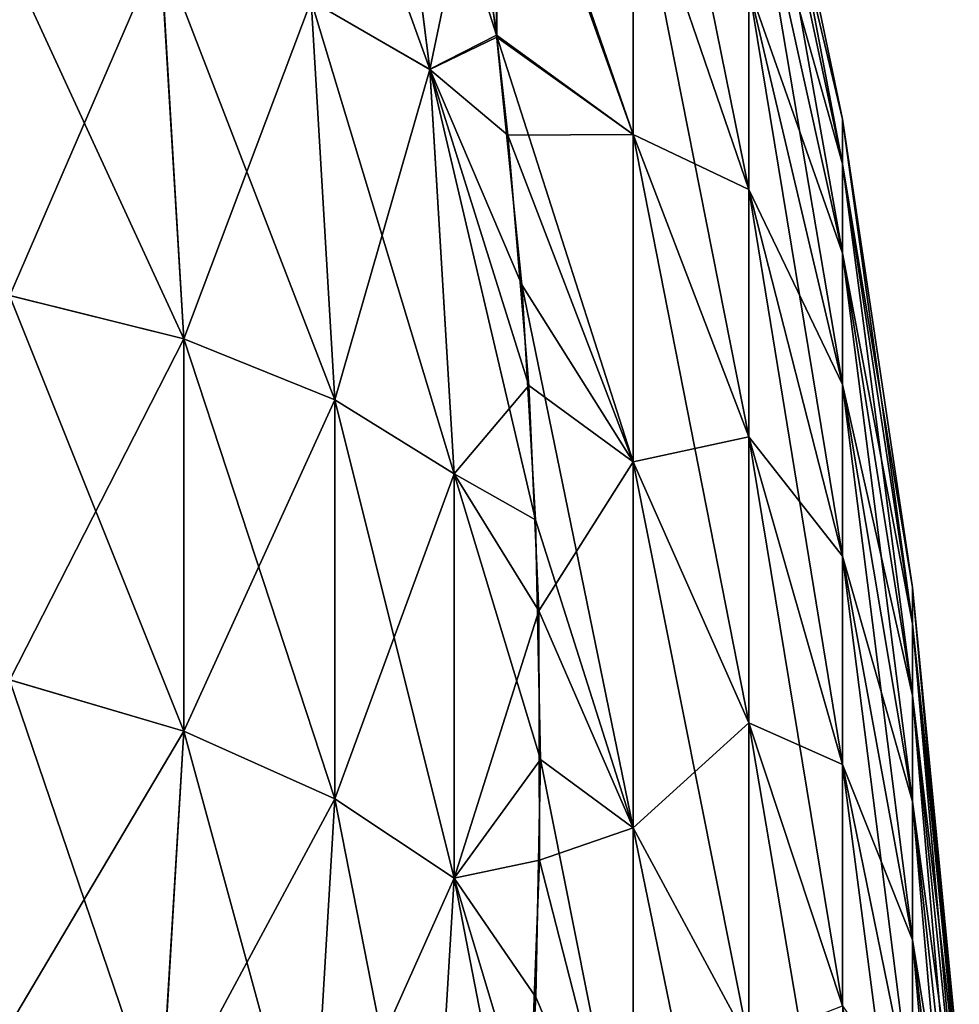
# Model space of a CAD drawing. Header units: millimetres. Extents: x -168 to 168, y -6 to 84.
# Tile 283 of 292: x 166.983 to 167.96, y 63.089 to 64.113. Entities that reach past the tile are written whole.
import ezdxf

# ---------------------------------------------------------------- set-up
doc = ezdxf.new("R2010")
doc.units = ezdxf.units.MM
doc.header["$LTSCALE"] = 65.185185
for name, color, linetype in [('300', 7, 'CONTINUOUS'), ('301', 7, 'CONTINUOUS'), ('311', 7, 'CONTINUOUS'), ('325', 7, 'CONTINUOUS'), ('334', 7, 'CONTINUOUS'), ('335', 7, 'CONTINUOUS'), ('345', 7, 'CONTINUOUS'), ('359', 7, 'CONTINUOUS')]:
    doc.layers.add(name, color=color, linetype=linetype)

msp = doc.modelspace()

# ---------------------------------------------------------------- linework, layer by layer
at = {"layer": '300', "linetype": 'CONTINUOUS'}
for points in [[(167.6208, 64.2875, -39.4676), (167.6208, 64.5294, -39.0697), (167.7408, 63.9363, -39.2197), (167.6208, 64.2875, -39.4676)], [(167.6208, 64.5294, -39.0697), (167.7408, 64.1477, -38.872), (167.7408, 63.9363, -39.2197), (167.6208, 64.5294, -39.0697)], [(167.8383, 64.0097, -37.3283), (167.8383, 64.0097, -37.6717), (167.7408, 64.4751, -37.2965), (167.8383, 64.0097, -37.3283)], [(167.7408, 64.4197, -36.8933), (167.8383, 64.0097, -37.3283), (167.7408, 64.4751, -37.2965), (167.7408, 64.4197, -36.8933)], [(167.8383, 64.0097, -37.6717), (167.8383, 63.963, -38.0118), (167.7408, 64.4751, -37.7035), (167.8383, 64.0097, -37.6717)], [(167.7408, 64.4751, -37.2965), (167.8383, 64.0097, -37.6717), (167.7408, 64.4751, -37.7035), (167.7408, 64.4751, -37.2965)], [(167.7408, 64.4751, -37.7035), (167.8383, 63.963, -38.0118), (167.7408, 64.4197, -38.1067), (167.7408, 64.4751, -37.7035)], [(167.7408, 64.4197, -38.1067), (167.8383, 63.8704, -38.3424), (167.7408, 64.3099, -38.4986), (167.7408, 64.4197, -38.1067)], [(167.8383, 63.963, -36.9882), (167.8383, 64.0097, -37.3283), (167.7408, 64.4197, -36.8933), (167.8383, 63.963, -36.9882)], [(167.7408, 64.3099, -36.5014), (167.8383, 63.963, -36.9882), (167.7408, 64.4197, -36.8933), (167.7408, 64.3099, -36.5014)], [(167.8383, 63.963, -38.0118), (167.8383, 63.8704, -38.3424), (167.7408, 64.4197, -38.1067), (167.8383, 63.963, -38.0118)], [(167.479, 64.0948, -34.7217), (167.4785, 64.4056, -35.0466), (167.4539, 64.2753, -34.816), (167.479, 64.0948, -34.7217)], [(167.4785, 64.4056, -35.0466), (167.479, 64.0948, -34.7217), (167.6208, 63.9936, -35.1712), (167.4785, 64.4056, -35.0466)], [(167.6208, 64.2875, -35.5324), (167.4785, 64.4056, -35.0466), (167.6208, 63.9936, -35.1712), (167.6208, 64.2875, -35.5324)], [(167.4785, 64.3905, -39.9712), (167.4788, 64.0969, -40.277), (167.451, 64.2935, -40.1745), (167.4785, 64.3905, -39.9712)], [(167.4788, 64.0969, -40.277), (167.4785, 64.3905, -39.9712), (167.6208, 63.9936, -39.8288), (167.4788, 64.0969, -40.277)], [(167.6208, 63.9936, -39.8288), (167.4785, 64.3905, -39.9712), (167.6208, 64.2875, -39.4676), (167.6208, 63.9936, -39.8288)], [(167.7408, 64.1477, -36.128), (167.8383, 63.8704, -36.6576), (167.7408, 64.3099, -36.5014), (167.7408, 64.1477, -36.128)], [(167.7408, 64.3099, -38.4986), (167.8383, 63.7336, -38.6573), (167.7408, 64.1477, -38.872), (167.7408, 64.3099, -38.4986)], [(167.8383, 63.8704, -38.3424), (167.8383, 63.7336, -38.6573), (167.7408, 64.3099, -38.4986), (167.8383, 63.8704, -38.3424)], [(167.8383, 63.8704, -36.6576), (167.8383, 63.963, -36.9882), (167.7408, 64.3099, -36.5014), (167.8383, 63.8704, -36.6576)], [(167.6208, 63.9936, -39.8288), (167.6208, 64.2875, -39.4676), (167.7408, 63.6794, -39.5354), (167.6208, 63.9936, -39.8288)], [(167.6208, 64.2875, -39.4676), (167.7408, 63.9363, -39.2197), (167.7408, 63.6794, -39.5354), (167.6208, 64.2875, -39.4676)], [(167.6208, 64.2875, -35.5324), (167.6208, 63.9936, -35.1712), (167.7408, 63.9363, -35.7803), (167.6208, 64.2875, -35.5324)], [(167.6208, 64.2875, -35.5324), (167.7408, 63.9363, -35.7803), (167.7408, 64.1477, -36.128), (167.6208, 64.2875, -35.5324)], [(167.8383, 63.7336, -38.6573), (167.8383, 63.5552, -38.9507), (167.7408, 64.1477, -38.872), (167.8383, 63.7336, -38.6573)], [(167.7408, 64.1477, -38.872), (167.8383, 63.5552, -38.9507), (167.7408, 63.9363, -39.2197), (167.7408, 64.1477, -38.872)], [(167.8383, 63.7336, -36.3427), (167.8383, 63.8704, -36.6576), (167.7408, 64.1477, -36.128), (167.8383, 63.7336, -36.3427)], [(167.7408, 63.9363, -35.7803), (167.8383, 63.7336, -36.3427), (167.7408, 64.1477, -36.128), (167.7408, 63.9363, -35.7803)], [(167.5049, 63.8373, -40.4166), (167.4788, 64.0969, -40.277), (167.6208, 63.6532, -40.1467), (167.5049, 63.8373, -40.4166)], [(167.6208, 63.6532, -40.1467), (167.4788, 64.0969, -40.277), (167.6208, 63.9936, -39.8288), (167.6208, 63.6532, -40.1467)], [(167.479, 64.0948, -34.7217), (167.4906, 63.9931, -34.6676), (167.6208, 63.9936, -35.1712), (167.479, 64.0948, -34.7217)], [(167.8383, 64.0097, -37.6717), (167.9109, 63.4849, -37.9125), (167.8383, 63.963, -38.0118), (167.8383, 64.0097, -37.6717)], [(167.9109, 63.5226, -37.3617), (167.9109, 63.5226, -37.6383), (167.8383, 64.0097, -37.3283), (167.9109, 63.5226, -37.3617)], [(167.8383, 63.963, -36.9882), (167.9109, 63.5226, -37.3617), (167.8383, 64.0097, -37.3283), (167.8383, 63.963, -36.9882)], [(167.9109, 63.5226, -37.6383), (167.9109, 63.4849, -37.9125), (167.8383, 64.0097, -37.6717), (167.9109, 63.5226, -37.6383)], [(167.8383, 64.0097, -37.3283), (167.9109, 63.5226, -37.6383), (167.8383, 64.0097, -37.6717), (167.8383, 64.0097, -37.3283)], [(167.6208, 63.9936, -35.1712), (167.4906, 63.9931, -34.6676), (167.6208, 63.6532, -34.8533), (167.6208, 63.9936, -35.1712)], [(167.4906, 63.9931, -34.6676), (167.5123, 63.7326, -34.5259), (167.6208, 63.6532, -34.8533), (167.4906, 63.9931, -34.6676)], [(167.6208, 63.9936, -39.8288), (167.7408, 63.6794, -39.5354), (167.7408, 63.382, -39.8132), (167.6208, 63.9936, -39.8288)], [(167.6208, 63.6532, -40.1467), (167.6208, 63.9936, -39.8288), (167.7408, 63.382, -39.8132), (167.6208, 63.6532, -40.1467)], [(167.6208, 63.9936, -35.1712), (167.6208, 63.6532, -34.8533), (167.7408, 63.6794, -35.4646), (167.6208, 63.9936, -35.1712)], [(167.6208, 63.9936, -35.1712), (167.7408, 63.6794, -35.4646), (167.7408, 63.9363, -35.7803), (167.6208, 63.9936, -35.1712)], [(167.8383, 63.963, -38.0118), (167.9109, 63.4103, -38.1789), (167.8383, 63.8704, -38.3424), (167.8383, 63.963, -38.0118)], [(167.9109, 63.4849, -37.9125), (167.9109, 63.4103, -38.1789), (167.8383, 63.963, -38.0118), (167.9109, 63.4849, -37.9125)], [(167.9109, 63.4849, -37.0875), (167.9109, 63.5226, -37.3617), (167.8383, 63.963, -36.9882), (167.9109, 63.4849, -37.0875)], [(167.8383, 63.8704, -36.6576), (167.9109, 63.4849, -37.0875), (167.8383, 63.963, -36.9882), (167.8383, 63.8704, -36.6576)], [(167.8383, 63.5552, -38.9507), (167.8383, 63.3385, -39.217), (167.7408, 63.9363, -39.2197), (167.8383, 63.5552, -38.9507)], [(167.7408, 63.9363, -39.2197), (167.8383, 63.3385, -39.217), (167.7408, 63.6794, -39.5354), (167.7408, 63.9363, -39.2197)], [(167.8383, 63.5552, -36.0493), (167.8383, 63.7336, -36.3427), (167.7408, 63.9363, -35.7803), (167.8383, 63.5552, -36.0493)], [(167.7408, 63.6794, -35.4646), (167.8383, 63.5552, -36.0493), (167.7408, 63.9363, -35.7803), (167.7408, 63.6794, -35.4646)], [(167.8383, 63.8704, -38.3424), (167.9109, 63.3, -38.4327), (167.8383, 63.7336, -38.6573), (167.8383, 63.8704, -38.3424)], [(167.9109, 63.4103, -38.1789), (167.9109, 63.3, -38.4327), (167.8383, 63.8704, -38.3424), (167.9109, 63.4103, -38.1789)], [(167.9109, 63.4103, -36.8211), (167.9109, 63.4849, -37.0875), (167.8383, 63.8704, -36.6576), (167.9109, 63.4103, -36.8211)], [(167.8383, 63.7336, -36.3427), (167.9109, 63.4103, -36.8211), (167.8383, 63.8704, -36.6576), (167.8383, 63.7336, -36.3427)], [(167.5193, 63.5931, -40.552), (167.5049, 63.8373, -40.4166), (167.6208, 63.2728, -40.4152), (167.5193, 63.5931, -40.552)], [(167.6208, 63.2728, -40.4152), (167.5049, 63.8373, -40.4166), (167.6208, 63.6532, -40.1467), (167.6208, 63.2728, -40.4152)], [(167.5123, 63.7326, -34.5259), (167.5225, 63.4984, -34.3949), (167.6208, 63.6532, -34.8533), (167.5123, 63.7326, -34.5259)], [(167.8383, 63.7336, -38.6573), (167.9109, 63.1563, -38.6691), (167.8383, 63.5552, -38.9507), (167.8383, 63.7336, -38.6573)], [(167.9109, 63.3, -38.4327), (167.9109, 63.1563, -38.6691), (167.8383, 63.7336, -38.6573), (167.9109, 63.3, -38.4327)], [(167.9109, 63.3, -36.5673), (167.9109, 63.4103, -36.8211), (167.8383, 63.7336, -36.3427), (167.9109, 63.3, -36.5673)], [(167.8383, 63.5552, -36.0493), (167.9109, 63.3, -36.5673), (167.8383, 63.7336, -36.3427), (167.8383, 63.5552, -36.0493)], [(167.6208, 63.6532, -34.8533), (167.7408, 63.382, -35.1868), (167.7408, 63.6794, -35.4646), (167.6208, 63.6532, -34.8533)], [(167.8383, 63.3385, -39.217), (167.8383, 63.0876, -39.4514), (167.7408, 63.6794, -39.5354), (167.8383, 63.3385, -39.217)], [(167.7408, 63.6794, -39.5354), (167.8383, 63.0876, -39.4514), (167.7408, 63.382, -39.8132), (167.7408, 63.6794, -39.5354)], [(167.8383, 63.3385, -35.783), (167.8383, 63.5552, -36.0493), (167.7408, 63.6794, -35.4646), (167.8383, 63.3385, -35.783)], [(167.7408, 63.382, -35.1868), (167.8383, 63.3385, -35.783), (167.7408, 63.6794, -35.4646), (167.7408, 63.382, -35.1868)], [(167.6208, 63.6532, -34.8533), (167.5225, 63.4984, -34.3949), (167.6208, 63.2728, -34.5848), (167.6208, 63.6532, -34.8533)], [(167.6208, 63.2728, -40.4152), (167.6208, 63.6532, -40.1467), (167.7408, 63.0494, -40.0479), (167.6208, 63.2728, -40.4152)], [(167.6208, 63.6532, -40.1467), (167.7408, 63.382, -39.8132), (167.7408, 63.0494, -40.0479), (167.6208, 63.6532, -40.1467)], [(167.6208, 63.6532, -34.8533), (167.6208, 63.2728, -34.5848), (167.7408, 63.382, -35.1868), (167.6208, 63.6532, -34.8533)], [(167.5243, 63.3437, -40.6942), (167.5193, 63.5931, -40.552), (167.6208, 63.2728, -40.4152), (167.5243, 63.3437, -40.6942)], [(167.9109, 63.1563, -38.6691), (167.9109, 62.9816, -38.8838), (167.8383, 63.5552, -38.9507), (167.9109, 63.1563, -38.6691)], [(167.8383, 63.5552, -38.9507), (167.9109, 62.9816, -38.8838), (167.8383, 63.3385, -39.217), (167.8383, 63.5552, -38.9507)], [(167.9109, 63.1563, -36.3309), (167.9109, 63.3, -36.5673), (167.8383, 63.5552, -36.0493), (167.9109, 63.1563, -36.3309)], [(167.8383, 63.3385, -35.783), (167.9109, 63.1563, -36.3309), (167.8383, 63.5552, -36.0493), (167.8383, 63.3385, -35.783)], [(167.9596, 63.0217, -37.3959), (167.9596, 63.0217, -37.6041), (167.9109, 63.5226, -37.3617), (167.9596, 63.0217, -37.3959)], [(167.9109, 63.4849, -37.0875), (167.9596, 63.0217, -37.3959), (167.9109, 63.5226, -37.3617), (167.9109, 63.4849, -37.0875)], [(167.9596, 63.0217, -37.6041), (167.9596, 62.9933, -37.8103), (167.9109, 63.5226, -37.6383), (167.9596, 63.0217, -37.6041)], [(167.9109, 63.5226, -37.3617), (167.9596, 63.0217, -37.6041), (167.9109, 63.5226, -37.6383), (167.9109, 63.5226, -37.3617)], [(167.9109, 63.5226, -37.6383), (167.9596, 62.9933, -37.8103), (167.9109, 63.4849, -37.9125), (167.9109, 63.5226, -37.6383)], [(167.5225, 63.4984, -34.3949), (167.5234, 63.239, -34.2451), (167.6208, 63.2728, -34.5848), (167.5225, 63.4984, -34.3949)], [(167.9596, 62.9933, -37.1897), (167.9596, 63.0217, -37.3959), (167.9109, 63.4849, -37.0875), (167.9596, 62.9933, -37.1897)], [(167.9109, 63.4103, -36.8211), (167.9596, 62.9933, -37.1897), (167.9109, 63.4849, -37.0875), (167.9109, 63.4103, -36.8211)], [(167.9596, 62.9933, -37.8103), (167.9596, 62.9372, -38.0108), (167.9109, 63.4849, -37.9125), (167.9596, 62.9933, -37.8103)], [(167.9109, 63.4849, -37.9125), (167.9596, 62.9372, -38.0108), (167.9109, 63.4103, -38.1789), (167.9109, 63.4849, -37.9125)], [(167.9596, 62.9372, -36.9892), (167.9596, 62.9933, -37.1897), (167.9109, 63.4103, -36.8211), (167.9596, 62.9372, -36.9892)], [(167.9109, 63.3, -36.5673), (167.9596, 62.9372, -36.9892), (167.9109, 63.4103, -36.8211), (167.9109, 63.3, -36.5673)], [(167.9596, 62.9372, -38.0108), (167.9596, 62.8542, -38.2017), (167.9109, 63.4103, -38.1789), (167.9596, 62.9372, -38.0108)], [(167.9109, 63.4103, -38.1789), (167.9596, 62.8542, -38.2017), (167.9109, 63.3, -38.4327), (167.9109, 63.4103, -38.1789)], [(167.6208, 63.2728, -34.5848), (167.7408, 63.0494, -34.9521), (167.7408, 63.382, -35.1868), (167.6208, 63.2728, -34.5848)], [(167.8383, 63.0876, -39.4514), (167.8383, 62.8071, -39.6494), (167.7408, 63.382, -39.8132), (167.8383, 63.0876, -39.4514)], [(167.7408, 63.382, -39.8132), (167.8383, 62.8071, -39.6494), (167.7408, 63.0494, -40.0479), (167.7408, 63.382, -39.8132)], [(167.7408, 63.0494, -34.9521), (167.8383, 63.0876, -35.5486), (167.7408, 63.382, -35.1868), (167.7408, 63.0494, -34.9521)], [(167.8383, 63.0876, -35.5486), (167.8383, 63.3385, -35.783), (167.7408, 63.382, -35.1868), (167.8383, 63.0876, -35.5486)], [(167.5194, 63.0966, -40.8387), (167.5243, 63.3437, -40.6942), (167.6208, 62.8593, -40.6295), (167.5194, 63.0966, -40.8387)], [(167.6208, 62.8593, -40.6295), (167.5243, 63.3437, -40.6942), (167.6208, 63.2728, -40.4152), (167.6208, 62.8593, -40.6295)], [(167.9109, 62.9816, -38.8838), (167.9109, 62.7794, -39.0726), (167.8383, 63.3385, -39.217), (167.9109, 62.9816, -38.8838)], [(167.8383, 63.3385, -39.217), (167.9109, 62.7794, -39.0726), (167.8383, 63.0876, -39.4514), (167.8383, 63.3385, -39.217)], [(167.9109, 62.9816, -36.1162), (167.9109, 63.1563, -36.3309), (167.8383, 63.3385, -35.783), (167.9109, 62.9816, -36.1162)], [(167.8383, 63.0876, -35.5486), (167.9109, 62.9816, -36.1162), (167.8383, 63.3385, -35.783), (167.8383, 63.0876, -35.5486)], [(167.9596, 62.8542, -36.7983), (167.9596, 62.9372, -36.9892), (167.9109, 63.3, -36.5673), (167.9596, 62.8542, -36.7983)], [(167.9109, 63.1563, -36.3309), (167.9596, 62.8542, -36.7983), (167.9109, 63.3, -36.5673), (167.9109, 63.1563, -36.3309)], [(167.9596, 62.8542, -38.2017), (167.9596, 62.7461, -38.3796), (167.9109, 63.3, -38.4327), (167.9596, 62.8542, -38.2017)], [(167.9109, 63.3, -38.4327), (167.9596, 62.7461, -38.3796), (167.9109, 63.1563, -38.6691), (167.9109, 63.3, -38.4327)], [(167.6208, 63.2728, -34.5848), (167.5234, 63.239, -34.2451), (167.6208, 62.8593, -34.3705), (167.6208, 63.2728, -34.5848)], [(167.6208, 62.8593, -40.6295), (167.6208, 63.2728, -40.4152), (167.7408, 62.6881, -40.2352), (167.6208, 62.8593, -40.6295)], [(167.6208, 63.2728, -40.4152), (167.7408, 63.0494, -40.0479), (167.7408, 62.6881, -40.2352), (167.6208, 63.2728, -40.4152)], [(167.6208, 63.2728, -34.5848), (167.6208, 62.8593, -34.3705), (167.7408, 63.0494, -34.9521), (167.6208, 63.2728, -34.5848)], [(167.5234, 63.239, -34.2451), (167.5125, 62.9602, -34.0802), (167.6208, 62.8593, -34.3705), (167.5234, 63.239, -34.2451)], [(167.9596, 62.7461, -36.6204), (167.9596, 62.8542, -36.7983), (167.9109, 63.1563, -36.3309), (167.9596, 62.7461, -36.6204)], [(167.9109, 62.9816, -36.1162), (167.9596, 62.7461, -36.6204), (167.9109, 63.1563, -36.3309), (167.9109, 62.9816, -36.1162)], [(167.9596, 62.7461, -38.3796), (167.9596, 62.6147, -38.5411), (167.9109, 63.1563, -38.6691), (167.9596, 62.7461, -38.3796)], [(167.9109, 63.1563, -38.6691), (167.9596, 62.6147, -38.5411), (167.9109, 62.9816, -38.8838), (167.9109, 63.1563, -38.6691)], [(167.5049, 62.8571, -40.9826), (167.5194, 63.0966, -40.8387), (167.6208, 62.8593, -40.6295), (167.5049, 62.8571, -40.9826)]]:
    msp.add_3dface(points, dxfattribs=at)
at = {"layer": '301', "linetype": 'CONTINUOUS'}
for points in [[(167.3562, 64.4837, -34.764), (167.2859, 64.1327, -34.3773), (167.4095, 64.0614, -34.5202), (167.3562, 64.4837, -34.764)], [(167.4539, 64.2753, -34.816), (167.3562, 64.4837, -34.764), (167.4095, 64.0614, -34.5202), (167.4539, 64.2753, -34.816)], [(167.479, 64.0948, -34.7217), (167.4539, 64.2753, -34.816), (167.4095, 64.0614, -34.5202), (167.479, 64.0948, -34.7217)], [(166.9488, 64.2257, -34.1628), (166.9728, 63.8264, -33.9322), (167.1294, 64.1888, -34.2553), (166.9488, 64.2257, -34.1628)], [(167.1294, 64.1888, -34.2553), (166.9728, 63.8264, -33.9322), (167.1538, 63.7811, -34.02), (167.1294, 64.1888, -34.2553)], [(167.1294, 64.1888, -34.2553), (167.1538, 63.7811, -34.02), (167.2859, 64.1327, -34.3773), (167.1294, 64.1888, -34.2553)], [(167.2859, 64.1327, -34.3773), (167.1538, 63.7811, -34.02), (167.3107, 63.7177, -34.1377), (167.2859, 64.1327, -34.3773)], [(167.2859, 64.1327, -34.3773), (167.3107, 63.7177, -34.1377), (167.4095, 64.0614, -34.5202), (167.2859, 64.1327, -34.3773)], [(167.4906, 63.9931, -34.6676), (167.479, 64.0948, -34.7217), (167.4095, 64.0614, -34.5202), (167.4906, 63.9931, -34.6676)], [(167.4095, 64.0614, -34.5202), (167.3107, 63.7177, -34.1377), (167.4347, 63.6408, -34.2773), (167.4095, 64.0614, -34.5202)], [(167.5123, 63.7326, -34.5259), (167.4095, 64.0614, -34.5202), (167.4347, 63.6408, -34.2773), (167.5123, 63.7326, -34.5259)], [(167.5123, 63.7326, -34.5259), (167.4906, 63.9931, -34.6676), (167.4095, 64.0614, -34.5202), (167.5123, 63.7326, -34.5259)], [(166.9728, 63.8264, -33.9322), (166.9728, 63.4266, -33.7014), (167.1538, 63.7811, -34.02), (166.9728, 63.8264, -33.9322)], [(167.1538, 63.7811, -34.02), (166.9728, 63.4266, -33.7014), (167.1538, 63.3733, -33.7845), (167.1538, 63.7811, -34.02)], [(167.1538, 63.7811, -34.02), (167.1538, 63.3733, -33.7845), (167.3107, 63.7177, -34.1377), (167.1538, 63.7811, -34.02)], [(167.5225, 63.4984, -34.3949), (167.5123, 63.7326, -34.5259), (167.4347, 63.6408, -34.2773), (167.5225, 63.4984, -34.3949)], [(167.3107, 63.7177, -34.1377), (167.1538, 63.3733, -33.7845), (167.3107, 63.303, -33.8983), (167.3107, 63.7177, -34.1377)], [(167.3107, 63.7177, -34.1377), (167.3107, 63.303, -33.8983), (167.4347, 63.6408, -34.2773), (167.3107, 63.7177, -34.1377)], [(167.4347, 63.6408, -34.2773), (167.3107, 63.303, -33.8983), (167.4347, 63.2205, -34.0347), (167.4347, 63.6408, -34.2773)], [(167.5225, 63.4984, -34.3949), (167.4347, 63.6408, -34.2773), (167.4347, 63.2205, -34.0347), (167.5225, 63.4984, -34.3949)], [(167.5234, 63.239, -34.2451), (167.5225, 63.4984, -34.3949), (167.4347, 63.2205, -34.0347), (167.5234, 63.239, -34.2451)], [(166.9728, 63.4266, -33.7014), (166.9488, 63.0273, -33.4709), (167.1538, 63.3733, -33.7845), (166.9728, 63.4266, -33.7014)], [(167.1538, 63.3733, -33.7845), (166.9488, 63.0273, -33.4709), (167.1294, 62.9656, -33.5491), (167.1538, 63.3733, -33.7845)], [(167.1538, 63.3733, -33.7845), (167.1294, 62.9656, -33.5491), (167.3107, 63.303, -33.8983), (167.1538, 63.3733, -33.7845)], [(167.3107, 63.303, -33.8983), (167.1294, 62.9656, -33.5491), (167.2859, 62.888, -33.6587), (167.3107, 63.303, -33.8983)], [(167.3107, 63.303, -33.8983), (167.2859, 62.888, -33.6587), (167.4347, 63.2205, -34.0347), (167.3107, 63.303, -33.8983)], [(167.5125, 62.9602, -34.0802), (167.5234, 63.239, -34.2451), (167.4347, 63.2205, -34.0347), (167.5125, 62.9602, -34.0802)], [(167.4347, 63.2205, -34.0347), (167.2859, 62.888, -33.6587), (167.4095, 62.7999, -33.7918), (167.4347, 63.2205, -34.0347)], [(167.5125, 62.9602, -34.0802), (167.4347, 63.2205, -34.0347), (167.4095, 62.7999, -33.7918), (167.5125, 62.9602, -34.0802)]]:
    msp.add_3dface(points, dxfattribs=at)
at = {"layer": '311', "linetype": 'CONTINUOUS'}
for points in [[(167.3562, 64.4837, -40.236), (167.4094, 64.0615, -40.4798), (167.2335, 64.5484, -40.3827), (167.3562, 64.4837, -40.236)], [(167.4094, 64.0615, -40.4798), (167.2859, 64.1327, -40.6227), (167.2335, 64.5484, -40.3827), (167.4094, 64.0615, -40.4798)], [(167.451, 64.2935, -40.1745), (167.4788, 64.0969, -40.277), (167.3562, 64.4837, -40.236), (167.451, 64.2935, -40.1745)], [(167.3562, 64.4837, -40.236), (167.4788, 64.0969, -40.277), (167.4094, 64.0615, -40.4798), (167.3562, 64.4837, -40.236)], [(167.1538, 63.7811, -40.9801), (166.9488, 64.2257, -40.8372), (167.1293, 64.1888, -40.7447), (167.1538, 63.7811, -40.9801)], [(166.9727, 63.8264, -41.0678), (166.9488, 64.2257, -40.8372), (167.1538, 63.7811, -40.9801), (166.9727, 63.8264, -41.0678)], [(167.1538, 63.7811, -40.9801), (167.1293, 64.1888, -40.7447), (167.3107, 63.7177, -40.8623), (167.1538, 63.7811, -40.9801)], [(167.3107, 63.7177, -40.8623), (167.1293, 64.1888, -40.7447), (167.2859, 64.1327, -40.6227), (167.3107, 63.7177, -40.8623)], [(167.4094, 64.0615, -40.4798), (167.4347, 63.6408, -40.7227), (167.2859, 64.1327, -40.6227), (167.4094, 64.0615, -40.4798)], [(167.4347, 63.6408, -40.7227), (167.3107, 63.7177, -40.8623), (167.2859, 64.1327, -40.6227), (167.4347, 63.6408, -40.7227)], [(167.4788, 64.0969, -40.277), (167.5049, 63.8373, -40.4166), (167.4094, 64.0615, -40.4798), (167.4788, 64.0969, -40.277)], [(167.5049, 63.8373, -40.4166), (167.5193, 63.5931, -40.552), (167.4094, 64.0615, -40.4798), (167.5049, 63.8373, -40.4166)], [(167.4094, 64.0615, -40.4798), (167.5193, 63.5931, -40.552), (167.4347, 63.6408, -40.7227), (167.4094, 64.0615, -40.4798)], [(166.9727, 63.4266, -41.2986), (166.9727, 63.8264, -41.0678), (167.1538, 63.3733, -41.2155), (166.9727, 63.4266, -41.2986)], [(167.1538, 63.3733, -41.2155), (166.9727, 63.8264, -41.0678), (167.1538, 63.7811, -40.9801), (167.1538, 63.3733, -41.2155)], [(167.1538, 63.3733, -41.2155), (167.1538, 63.7811, -40.9801), (167.3107, 63.303, -41.1017), (167.1538, 63.3733, -41.2155)], [(167.3107, 63.303, -41.1017), (167.1538, 63.7811, -40.9801), (167.3107, 63.7177, -40.8623), (167.3107, 63.303, -41.1017)], [(167.4347, 63.2206, -40.9653), (167.3107, 63.303, -41.1017), (167.3107, 63.7177, -40.8623), (167.4347, 63.2206, -40.9653)], [(167.4347, 63.6408, -40.7227), (167.4347, 63.2206, -40.9653), (167.3107, 63.7177, -40.8623), (167.4347, 63.6408, -40.7227)], [(167.5193, 63.5931, -40.552), (167.5243, 63.3437, -40.6942), (167.4347, 63.6408, -40.7227), (167.5193, 63.5931, -40.552)], [(167.4347, 63.6408, -40.7227), (167.5243, 63.3437, -40.6942), (167.4347, 63.2206, -40.9653), (167.4347, 63.6408, -40.7227)], [(166.9488, 63.0273, -41.5291), (166.9727, 63.4266, -41.2986), (167.1293, 62.9656, -41.4509), (166.9488, 63.0273, -41.5291)], [(167.1293, 62.9656, -41.4509), (166.9727, 63.4266, -41.2986), (167.1538, 63.3733, -41.2155), (167.1293, 62.9656, -41.4509)], [(167.1293, 62.9656, -41.4509), (167.1538, 63.3733, -41.2155), (167.2859, 62.888, -41.3413), (167.1293, 62.9656, -41.4509)], [(167.2859, 62.888, -41.3413), (167.1538, 63.3733, -41.2155), (167.3107, 63.303, -41.1017), (167.2859, 62.888, -41.3413)], [(167.5243, 63.3437, -40.6942), (167.5194, 63.0966, -40.8387), (167.4347, 63.2206, -40.9653), (167.5243, 63.3437, -40.6942)], [(167.4095, 62.7999, -41.2082), (167.2859, 62.888, -41.3413), (167.3107, 63.303, -41.1017), (167.4095, 62.7999, -41.2082)], [(167.4347, 63.2206, -40.9653), (167.4095, 62.7999, -41.2082), (167.3107, 63.303, -41.1017), (167.4347, 63.2206, -40.9653)], [(167.4347, 63.2206, -40.9653), (167.5049, 62.8571, -40.9826), (167.4095, 62.7999, -41.2082), (167.4347, 63.2206, -40.9653)], [(167.5194, 63.0966, -40.8387), (167.5049, 62.8571, -40.9826), (167.4347, 63.2206, -40.9653), (167.5194, 63.0966, -40.8387)]]:
    msp.add_3dface(points, dxfattribs=at)
at = {"layer": '325', "linetype": 'CONTINUOUS'}
for points in [[(166, 63.6812, -36.9477), (166, 63.7423, -37.3142), (167.3519, 61.5, -37.5), (166, 63.6812, -36.9477)], [(166, 63.7423, -37.3142), (166, 63.7423, -37.6858), (167.3519, 61.5, -37.5), (166, 63.7423, -37.3142)], [(166, 63.7423, -37.6858), (166, 63.6812, -38.0523), (167.3519, 61.5, -37.5), (166, 63.7423, -37.6858)], [(166, 63.5605, -36.5962), (166, 63.6812, -36.9477), (167.3519, 61.5, -37.5), (166, 63.5605, -36.5962)], [(166, 63.6812, -38.0523), (166, 63.5605, -38.4038), (167.3519, 61.5, -37.5), (166, 63.6812, -38.0523)], [(166, 63.3836, -36.2694), (166, 63.5605, -36.5962), (167.3519, 61.5, -37.5), (166, 63.3836, -36.2694)], [(166, 63.5605, -38.4038), (166, 63.3836, -38.7306), (167.3519, 61.5, -37.5), (166, 63.5605, -38.4038)], [(166, 63.1554, -35.9761), (166, 63.3836, -36.2694), (167.3519, 61.5, -37.5), (166, 63.1554, -35.9761)], [(166, 63.3836, -38.7306), (166, 63.1554, -39.0239), (167.3519, 61.5, -37.5), (166, 63.3836, -38.7306)], [(166, 62.882, -35.7244), (166, 63.1554, -35.9761), (167.3519, 61.5, -37.5), (166, 62.882, -35.7244)], [(166, 63.1554, -39.0239), (166, 62.882, -39.2756), (167.3519, 61.5, -37.5), (166, 63.1554, -39.0239)]]:
    msp.add_3dface(points, dxfattribs=at)
at = {"layer": '334', "linetype": 'CONTINUOUS'}
for points in [[(167.6208, 64.2875, 35.5324), (167.6208, 64.5294, 35.9303), (167.7408, 63.9363, 35.7803), (167.6208, 64.2875, 35.5324)], [(167.6208, 64.5294, 35.9303), (167.7408, 64.1477, 36.128), (167.7408, 63.9363, 35.7803), (167.6208, 64.5294, 35.9303)], [(167.8383, 64.0097, 37.6717), (167.8383, 64.0097, 37.3283), (167.7408, 64.4751, 37.7035), (167.8383, 64.0097, 37.6717)], [(167.7408, 64.4197, 38.1067), (167.8383, 64.0097, 37.6717), (167.7408, 64.4751, 37.7035), (167.7408, 64.4197, 38.1067)], [(167.8383, 64.0097, 37.3283), (167.8383, 63.963, 36.9882), (167.7408, 64.4751, 37.2965), (167.8383, 64.0097, 37.3283)], [(167.7408, 64.4751, 37.7035), (167.8383, 64.0097, 37.3283), (167.7408, 64.4751, 37.2965), (167.7408, 64.4751, 37.7035)], [(167.7408, 64.4751, 37.2965), (167.8383, 63.963, 36.9882), (167.7408, 64.4197, 36.8933), (167.7408, 64.4751, 37.2965)], [(167.7408, 64.4197, 36.8933), (167.8383, 63.8704, 36.6576), (167.7408, 64.3099, 36.5014), (167.7408, 64.4197, 36.8933)], [(167.8383, 63.963, 38.0118), (167.8383, 64.0097, 37.6717), (167.7408, 64.4197, 38.1067), (167.8383, 63.963, 38.0118)], [(167.7408, 64.3099, 38.4986), (167.8383, 63.963, 38.0118), (167.7408, 64.4197, 38.1067), (167.7408, 64.3099, 38.4986)], [(167.8383, 63.963, 36.9882), (167.8383, 63.8704, 36.6576), (167.7408, 64.4197, 36.8933), (167.8383, 63.963, 36.9882)], [(167.479, 64.0948, 40.2783), (167.4785, 64.4056, 39.9534), (167.4539, 64.2753, 40.184), (167.479, 64.0948, 40.2783)], [(167.4785, 64.4056, 39.9534), (167.479, 64.0948, 40.2783), (167.6208, 63.9936, 39.8288), (167.4785, 64.4056, 39.9534)], [(167.6208, 64.2875, 39.4676), (167.4785, 64.4056, 39.9534), (167.6208, 63.9936, 39.8288), (167.6208, 64.2875, 39.4676)], [(167.4785, 64.3905, 35.0288), (167.4788, 64.0969, 34.723), (167.451, 64.2935, 34.8255), (167.4785, 64.3905, 35.0288)], [(167.4788, 64.0969, 34.723), (167.4785, 64.3905, 35.0288), (167.6208, 63.9936, 35.1712), (167.4788, 64.0969, 34.723)], [(167.6208, 63.9936, 35.1712), (167.4785, 64.3905, 35.0288), (167.6208, 64.2875, 35.5324), (167.6208, 63.9936, 35.1712)], [(167.7408, 64.1477, 38.872), (167.8383, 63.8704, 38.3424), (167.7408, 64.3099, 38.4986), (167.7408, 64.1477, 38.872)], [(167.7408, 64.3099, 36.5014), (167.8383, 63.7336, 36.3427), (167.7408, 64.1477, 36.128), (167.7408, 64.3099, 36.5014)], [(167.8383, 63.8704, 36.6576), (167.8383, 63.7336, 36.3427), (167.7408, 64.3099, 36.5014), (167.8383, 63.8704, 36.6576)], [(167.8383, 63.8704, 38.3424), (167.8383, 63.963, 38.0118), (167.7408, 64.3099, 38.4986), (167.8383, 63.8704, 38.3424)], [(167.6208, 63.9936, 35.1712), (167.6208, 64.2875, 35.5324), (167.7408, 63.6794, 35.4646), (167.6208, 63.9936, 35.1712)], [(167.6208, 64.2875, 35.5324), (167.7408, 63.9363, 35.7803), (167.7408, 63.6794, 35.4646), (167.6208, 64.2875, 35.5324)], [(167.6208, 64.2875, 39.4676), (167.6208, 63.9936, 39.8288), (167.7408, 63.9363, 39.2197), (167.6208, 64.2875, 39.4676)], [(167.6208, 64.2875, 39.4676), (167.7408, 63.9363, 39.2197), (167.7408, 64.1477, 38.872), (167.6208, 64.2875, 39.4676)], [(167.8383, 63.7336, 36.3427), (167.8383, 63.5552, 36.0493), (167.7408, 64.1477, 36.128), (167.8383, 63.7336, 36.3427)], [(167.7408, 64.1477, 36.128), (167.8383, 63.5552, 36.0493), (167.7408, 63.9363, 35.7803), (167.7408, 64.1477, 36.128)], [(167.8383, 63.7336, 38.6573), (167.8383, 63.8704, 38.3424), (167.7408, 64.1477, 38.872), (167.8383, 63.7336, 38.6573)], [(167.7408, 63.9363, 39.2197), (167.8383, 63.7336, 38.6573), (167.7408, 64.1477, 38.872), (167.7408, 63.9363, 39.2197)], [(167.5049, 63.8373, 34.5834), (167.4788, 64.0969, 34.723), (167.6208, 63.6532, 34.8533), (167.5049, 63.8373, 34.5834)], [(167.6208, 63.6532, 34.8533), (167.4788, 64.0969, 34.723), (167.6208, 63.9936, 35.1712), (167.6208, 63.6532, 34.8533)], [(167.479, 64.0948, 40.2783), (167.4906, 63.9931, 40.3324), (167.6208, 63.9936, 39.8288), (167.479, 64.0948, 40.2783)], [(167.8383, 64.0097, 37.3283), (167.9109, 63.4849, 37.0875), (167.8383, 63.963, 36.9882), (167.8383, 64.0097, 37.3283)], [(167.9109, 63.5226, 37.6383), (167.9109, 63.5226, 37.3617), (167.8383, 64.0097, 37.6717), (167.9109, 63.5226, 37.6383)], [(167.8383, 63.963, 38.0118), (167.9109, 63.5226, 37.6383), (167.8383, 64.0097, 37.6717), (167.8383, 63.963, 38.0118)], [(167.9109, 63.5226, 37.3617), (167.9109, 63.4849, 37.0875), (167.8383, 64.0097, 37.3283), (167.9109, 63.5226, 37.3617)], [(167.8383, 64.0097, 37.6717), (167.9109, 63.5226, 37.3617), (167.8383, 64.0097, 37.3283), (167.8383, 64.0097, 37.6717)], [(167.6208, 63.9936, 39.8288), (167.4906, 63.9931, 40.3324), (167.6208, 63.6532, 40.1467), (167.6208, 63.9936, 39.8288)], [(167.4906, 63.9931, 40.3324), (167.5123, 63.7326, 40.4741), (167.6208, 63.6532, 40.1467), (167.4906, 63.9931, 40.3324)], [(167.6208, 63.9936, 35.1712), (167.7408, 63.6794, 35.4646), (167.7408, 63.382, 35.1868), (167.6208, 63.9936, 35.1712)], [(167.6208, 63.6532, 34.8533), (167.6208, 63.9936, 35.1712), (167.7408, 63.382, 35.1868), (167.6208, 63.6532, 34.8533)], [(167.6208, 63.9936, 39.8288), (167.6208, 63.6532, 40.1467), (167.7408, 63.6794, 39.5354), (167.6208, 63.9936, 39.8288)], [(167.6208, 63.9936, 39.8288), (167.7408, 63.6794, 39.5354), (167.7408, 63.9363, 39.2197), (167.6208, 63.9936, 39.8288)], [(167.8383, 63.963, 36.9882), (167.9109, 63.4103, 36.8211), (167.8383, 63.8704, 36.6576), (167.8383, 63.963, 36.9882)], [(167.9109, 63.4849, 37.0875), (167.9109, 63.4103, 36.8211), (167.8383, 63.963, 36.9882), (167.9109, 63.4849, 37.0875)], [(167.9109, 63.4849, 37.9125), (167.9109, 63.5226, 37.6383), (167.8383, 63.963, 38.0118), (167.9109, 63.4849, 37.9125)], [(167.8383, 63.8704, 38.3424), (167.9109, 63.4849, 37.9125), (167.8383, 63.963, 38.0118), (167.8383, 63.8704, 38.3424)], [(167.8383, 63.5552, 36.0493), (167.8383, 63.3385, 35.783), (167.7408, 63.9363, 35.7803), (167.8383, 63.5552, 36.0493)], [(167.7408, 63.9363, 35.7803), (167.8383, 63.3385, 35.783), (167.7408, 63.6794, 35.4646), (167.7408, 63.9363, 35.7803)], [(167.8383, 63.5552, 38.9507), (167.8383, 63.7336, 38.6573), (167.7408, 63.9363, 39.2197), (167.8383, 63.5552, 38.9507)], [(167.7408, 63.6794, 39.5354), (167.8383, 63.5552, 38.9507), (167.7408, 63.9363, 39.2197), (167.7408, 63.6794, 39.5354)], [(167.8383, 63.8704, 36.6576), (167.9109, 63.3, 36.5673), (167.8383, 63.7336, 36.3427), (167.8383, 63.8704, 36.6576)], [(167.9109, 63.4103, 36.8211), (167.9109, 63.3, 36.5673), (167.8383, 63.8704, 36.6576), (167.9109, 63.4103, 36.8211)], [(167.9109, 63.4103, 38.1789), (167.9109, 63.4849, 37.9125), (167.8383, 63.8704, 38.3424), (167.9109, 63.4103, 38.1789)], [(167.8383, 63.7336, 38.6573), (167.9109, 63.4103, 38.1789), (167.8383, 63.8704, 38.3424), (167.8383, 63.7336, 38.6573)], [(167.5193, 63.5931, 34.448), (167.5049, 63.8373, 34.5834), (167.6208, 63.2728, 34.5848), (167.5193, 63.5931, 34.448)], [(167.6208, 63.2728, 34.5848), (167.5049, 63.8373, 34.5834), (167.6208, 63.6532, 34.8533), (167.6208, 63.2728, 34.5848)], [(167.5123, 63.7326, 40.4741), (167.5225, 63.4984, 40.6051), (167.6208, 63.6532, 40.1467), (167.5123, 63.7326, 40.4741)], [(167.8383, 63.7336, 36.3427), (167.9109, 63.1563, 36.3309), (167.8383, 63.5552, 36.0493), (167.8383, 63.7336, 36.3427)], [(167.9109, 63.3, 36.5673), (167.9109, 63.1563, 36.3309), (167.8383, 63.7336, 36.3427), (167.9109, 63.3, 36.5673)], [(167.9109, 63.3, 38.4327), (167.9109, 63.4103, 38.1789), (167.8383, 63.7336, 38.6573), (167.9109, 63.3, 38.4327)], [(167.8383, 63.5552, 38.9507), (167.9109, 63.3, 38.4327), (167.8383, 63.7336, 38.6573), (167.8383, 63.5552, 38.9507)], [(167.6208, 63.6532, 40.1467), (167.7408, 63.382, 39.8132), (167.7408, 63.6794, 39.5354), (167.6208, 63.6532, 40.1467)], [(167.8383, 63.3385, 35.783), (167.8383, 63.0876, 35.5486), (167.7408, 63.6794, 35.4646), (167.8383, 63.3385, 35.783)], [(167.7408, 63.6794, 35.4646), (167.8383, 63.0876, 35.5486), (167.7408, 63.382, 35.1868), (167.7408, 63.6794, 35.4646)], [(167.8383, 63.3385, 39.217), (167.8383, 63.5552, 38.9507), (167.7408, 63.6794, 39.5354), (167.8383, 63.3385, 39.217)], [(167.7408, 63.382, 39.8132), (167.8383, 63.3385, 39.217), (167.7408, 63.6794, 39.5354), (167.7408, 63.382, 39.8132)], [(167.6208, 63.6532, 40.1467), (167.5225, 63.4984, 40.6051), (167.6208, 63.2728, 40.4152), (167.6208, 63.6532, 40.1467)], [(167.6208, 63.2728, 34.5848), (167.6208, 63.6532, 34.8533), (167.7408, 63.0494, 34.9521), (167.6208, 63.2728, 34.5848)], [(167.6208, 63.6532, 34.8533), (167.7408, 63.382, 35.1868), (167.7408, 63.0494, 34.9521), (167.6208, 63.6532, 34.8533)], [(167.6208, 63.6532, 40.1467), (167.6208, 63.2728, 40.4152), (167.7408, 63.382, 39.8132), (167.6208, 63.6532, 40.1467)], [(167.5243, 63.3437, 34.3058), (167.5193, 63.5931, 34.448), (167.6208, 63.2728, 34.5848), (167.5243, 63.3437, 34.3058)], [(167.9109, 63.1563, 36.3309), (167.9109, 62.9816, 36.1162), (167.8383, 63.5552, 36.0493), (167.9109, 63.1563, 36.3309)], [(167.8383, 63.5552, 36.0493), (167.9109, 62.9816, 36.1162), (167.8383, 63.3385, 35.783), (167.8383, 63.5552, 36.0493)], [(167.9109, 63.1563, 38.6691), (167.9109, 63.3, 38.4327), (167.8383, 63.5552, 38.9507), (167.9109, 63.1563, 38.6691)], [(167.8383, 63.3385, 39.217), (167.9109, 63.1563, 38.6691), (167.8383, 63.5552, 38.9507), (167.8383, 63.3385, 39.217)], [(167.9596, 63.0217, 37.6041), (167.9596, 63.0217, 37.3959), (167.9109, 63.5226, 37.6383), (167.9596, 63.0217, 37.6041)], [(167.9109, 63.4849, 37.9125), (167.9596, 63.0217, 37.6041), (167.9109, 63.5226, 37.6383), (167.9109, 63.4849, 37.9125)], [(167.9596, 63.0217, 37.3959), (167.9596, 62.9933, 37.1897), (167.9109, 63.5226, 37.3617), (167.9596, 63.0217, 37.3959)], [(167.9109, 63.5226, 37.6383), (167.9596, 63.0217, 37.3959), (167.9109, 63.5226, 37.3617), (167.9109, 63.5226, 37.6383)], [(167.9109, 63.5226, 37.3617), (167.9596, 62.9933, 37.1897), (167.9109, 63.4849, 37.0875), (167.9109, 63.5226, 37.3617)], [(167.5225, 63.4984, 40.6051), (167.5234, 63.239, 40.7549), (167.6208, 63.2728, 40.4152), (167.5225, 63.4984, 40.6051)], [(167.9596, 62.9933, 37.8103), (167.9596, 63.0217, 37.6041), (167.9109, 63.4849, 37.9125), (167.9596, 62.9933, 37.8103)], [(167.9109, 63.4103, 38.1789), (167.9596, 62.9933, 37.8103), (167.9109, 63.4849, 37.9125), (167.9109, 63.4103, 38.1789)], [(167.9596, 62.9933, 37.1897), (167.9596, 62.9372, 36.9892), (167.9109, 63.4849, 37.0875), (167.9596, 62.9933, 37.1897)], [(167.9109, 63.4849, 37.0875), (167.9596, 62.9372, 36.9892), (167.9109, 63.4103, 36.8211), (167.9109, 63.4849, 37.0875)], [(167.9596, 62.9372, 38.0108), (167.9596, 62.9933, 37.8103), (167.9109, 63.4103, 38.1789), (167.9596, 62.9372, 38.0108)], [(167.9109, 63.3, 38.4327), (167.9596, 62.9372, 38.0108), (167.9109, 63.4103, 38.1789), (167.9109, 63.3, 38.4327)], [(167.9596, 62.9372, 36.9892), (167.9596, 62.8542, 36.7983), (167.9109, 63.4103, 36.8211), (167.9596, 62.9372, 36.9892)], [(167.9109, 63.4103, 36.8211), (167.9596, 62.8542, 36.7983), (167.9109, 63.3, 36.5673), (167.9109, 63.4103, 36.8211)], [(167.6208, 63.2728, 40.4152), (167.7408, 63.0494, 40.0479), (167.7408, 63.382, 39.8132), (167.6208, 63.2728, 40.4152)], [(167.8383, 63.0876, 35.5486), (167.8383, 62.8071, 35.3506), (167.7408, 63.382, 35.1868), (167.8383, 63.0876, 35.5486)], [(167.7408, 63.382, 35.1868), (167.8383, 62.8071, 35.3506), (167.7408, 63.0494, 34.9521), (167.7408, 63.382, 35.1868)], [(167.7408, 63.0494, 40.0479), (167.8383, 63.0876, 39.4514), (167.7408, 63.382, 39.8132), (167.7408, 63.0494, 40.0479)], [(167.8383, 63.0876, 39.4514), (167.8383, 63.3385, 39.217), (167.7408, 63.382, 39.8132), (167.8383, 63.0876, 39.4514)], [(167.5194, 63.0966, 34.1613), (167.5243, 63.3437, 34.3058), (167.6208, 62.8593, 34.3705), (167.5194, 63.0966, 34.1613)], [(167.6208, 62.8593, 34.3705), (167.5243, 63.3437, 34.3058), (167.6208, 63.2728, 34.5848), (167.6208, 62.8593, 34.3705)], [(167.9109, 62.9816, 36.1162), (167.9109, 62.7794, 35.9274), (167.8383, 63.3385, 35.783), (167.9109, 62.9816, 36.1162)], [(167.8383, 63.3385, 35.783), (167.9109, 62.7794, 35.9274), (167.8383, 63.0876, 35.5486), (167.8383, 63.3385, 35.783)], [(167.9109, 62.9816, 38.8838), (167.9109, 63.1563, 38.6691), (167.8383, 63.3385, 39.217), (167.9109, 62.9816, 38.8838)], [(167.8383, 63.0876, 39.4514), (167.9109, 62.9816, 38.8838), (167.8383, 63.3385, 39.217), (167.8383, 63.0876, 39.4514)], [(167.9596, 62.8542, 38.2017), (167.9596, 62.9372, 38.0108), (167.9109, 63.3, 38.4327), (167.9596, 62.8542, 38.2017)], [(167.9109, 63.1563, 38.6691), (167.9596, 62.8542, 38.2017), (167.9109, 63.3, 38.4327), (167.9109, 63.1563, 38.6691)], [(167.9596, 62.8542, 36.7983), (167.9596, 62.7461, 36.6204), (167.9109, 63.3, 36.5673), (167.9596, 62.8542, 36.7983)], [(167.9109, 63.3, 36.5673), (167.9596, 62.7461, 36.6204), (167.9109, 63.1563, 36.3309), (167.9109, 63.3, 36.5673)], [(167.6208, 63.2728, 40.4152), (167.5234, 63.239, 40.7549), (167.6208, 62.8593, 40.6295), (167.6208, 63.2728, 40.4152)], [(167.6208, 62.8593, 34.3705), (167.6208, 63.2728, 34.5848), (167.7408, 62.6881, 34.7648), (167.6208, 62.8593, 34.3705)], [(167.6208, 63.2728, 34.5848), (167.7408, 63.0494, 34.9521), (167.7408, 62.6881, 34.7648), (167.6208, 63.2728, 34.5848)], [(167.6208, 63.2728, 40.4152), (167.6208, 62.8593, 40.6295), (167.7408, 63.0494, 40.0479), (167.6208, 63.2728, 40.4152)], [(167.5234, 63.239, 40.7549), (167.5125, 62.9602, 40.9198), (167.6208, 62.8593, 40.6295), (167.5234, 63.239, 40.7549)], [(167.9596, 62.7461, 38.3796), (167.9596, 62.8542, 38.2017), (167.9109, 63.1563, 38.6691), (167.9596, 62.7461, 38.3796)], [(167.9109, 62.9816, 38.8838), (167.9596, 62.7461, 38.3796), (167.9109, 63.1563, 38.6691), (167.9109, 62.9816, 38.8838)], [(167.9596, 62.7461, 36.6204), (167.9596, 62.6147, 36.4589), (167.9109, 63.1563, 36.3309), (167.9596, 62.7461, 36.6204)], [(167.9109, 63.1563, 36.3309), (167.9596, 62.6147, 36.4589), (167.9109, 62.9816, 36.1162), (167.9109, 63.1563, 36.3309)], [(167.5049, 62.8571, 34.0174), (167.5194, 63.0966, 34.1613), (167.6208, 62.8593, 34.3705), (167.5049, 62.8571, 34.0174)]]:
    msp.add_3dface(points, dxfattribs=at)
at = {"layer": '335', "linetype": 'CONTINUOUS'}
for points in [[(167.3562, 64.4837, 40.236), (167.2859, 64.1327, 40.6227), (167.4095, 64.0614, 40.4798), (167.3562, 64.4837, 40.236)], [(167.4539, 64.2753, 40.184), (167.3562, 64.4837, 40.236), (167.4095, 64.0614, 40.4798), (167.4539, 64.2753, 40.184)], [(167.479, 64.0948, 40.2783), (167.4539, 64.2753, 40.184), (167.4095, 64.0614, 40.4798), (167.479, 64.0948, 40.2783)], [(166.9488, 64.2257, 40.8372), (166.9728, 63.8264, 41.0678), (167.1294, 64.1888, 40.7447), (166.9488, 64.2257, 40.8372)], [(167.1294, 64.1888, 40.7447), (166.9728, 63.8264, 41.0678), (167.1538, 63.7811, 40.98), (167.1294, 64.1888, 40.7447)], [(167.1294, 64.1888, 40.7447), (167.1538, 63.7811, 40.98), (167.2859, 64.1327, 40.6227), (167.1294, 64.1888, 40.7447)], [(167.2859, 64.1327, 40.6227), (167.1538, 63.7811, 40.98), (167.3107, 63.7177, 40.8623), (167.2859, 64.1327, 40.6227)], [(167.2859, 64.1327, 40.6227), (167.3107, 63.7177, 40.8623), (167.4095, 64.0614, 40.4798), (167.2859, 64.1327, 40.6227)], [(167.4906, 63.9931, 40.3324), (167.479, 64.0948, 40.2783), (167.4095, 64.0614, 40.4798), (167.4906, 63.9931, 40.3324)], [(167.4095, 64.0614, 40.4798), (167.3107, 63.7177, 40.8623), (167.4347, 63.6408, 40.7227), (167.4095, 64.0614, 40.4798)], [(167.5123, 63.7326, 40.4741), (167.4095, 64.0614, 40.4798), (167.4347, 63.6408, 40.7227), (167.5123, 63.7326, 40.4741)], [(167.5123, 63.7326, 40.4741), (167.4906, 63.9931, 40.3324), (167.4095, 64.0614, 40.4798), (167.5123, 63.7326, 40.4741)], [(166.9728, 63.8264, 41.0678), (166.9728, 63.4266, 41.2986), (167.1538, 63.7811, 40.98), (166.9728, 63.8264, 41.0678)], [(167.1538, 63.7811, 40.98), (166.9728, 63.4266, 41.2986), (167.1538, 63.3733, 41.2155), (167.1538, 63.7811, 40.98)], [(167.1538, 63.7811, 40.98), (167.1538, 63.3733, 41.2155), (167.3107, 63.7177, 40.8623), (167.1538, 63.7811, 40.98)], [(167.5225, 63.4984, 40.6051), (167.5123, 63.7326, 40.4741), (167.4347, 63.6408, 40.7227), (167.5225, 63.4984, 40.6051)], [(167.3107, 63.7177, 40.8623), (167.1538, 63.3733, 41.2155), (167.3107, 63.303, 41.1017), (167.3107, 63.7177, 40.8623)], [(167.3107, 63.7177, 40.8623), (167.3107, 63.303, 41.1017), (167.4347, 63.6408, 40.7227), (167.3107, 63.7177, 40.8623)], [(167.4347, 63.6408, 40.7227), (167.3107, 63.303, 41.1017), (167.4347, 63.2205, 40.9653), (167.4347, 63.6408, 40.7227)], [(167.5225, 63.4984, 40.6051), (167.4347, 63.6408, 40.7227), (167.4347, 63.2205, 40.9653), (167.5225, 63.4984, 40.6051)], [(167.5234, 63.239, 40.7549), (167.5225, 63.4984, 40.6051), (167.4347, 63.2205, 40.9653), (167.5234, 63.239, 40.7549)], [(166.9728, 63.4266, 41.2986), (166.9488, 63.0273, 41.5291), (167.1538, 63.3733, 41.2155), (166.9728, 63.4266, 41.2986)], [(167.1538, 63.3733, 41.2155), (166.9488, 63.0273, 41.5291), (167.1294, 62.9656, 41.4509), (167.1538, 63.3733, 41.2155)], [(167.1538, 63.3733, 41.2155), (167.1294, 62.9656, 41.4509), (167.3107, 63.303, 41.1017), (167.1538, 63.3733, 41.2155)], [(167.3107, 63.303, 41.1017), (167.1294, 62.9656, 41.4509), (167.2859, 62.888, 41.3413), (167.3107, 63.303, 41.1017)], [(167.3107, 63.303, 41.1017), (167.2859, 62.888, 41.3413), (167.4347, 63.2205, 40.9653), (167.3107, 63.303, 41.1017)], [(167.5125, 62.9602, 40.9198), (167.5234, 63.239, 40.7549), (167.4347, 63.2205, 40.9653), (167.5125, 62.9602, 40.9198)], [(167.4347, 63.2205, 40.9653), (167.2859, 62.888, 41.3413), (167.4095, 62.7999, 41.2082), (167.4347, 63.2205, 40.9653)], [(167.5125, 62.9602, 40.9198), (167.4347, 63.2205, 40.9653), (167.4095, 62.7999, 41.2082), (167.5125, 62.9602, 40.9198)]]:
    msp.add_3dface(points, dxfattribs=at)
at = {"layer": '345', "linetype": 'CONTINUOUS'}
for points in [[(167.3562, 64.4837, 34.764), (167.4094, 64.0615, 34.5202), (167.2335, 64.5484, 34.6173), (167.3562, 64.4837, 34.764)], [(167.4094, 64.0615, 34.5202), (167.2859, 64.1327, 34.3773), (167.2335, 64.5484, 34.6173), (167.4094, 64.0615, 34.5202)], [(167.451, 64.2935, 34.8255), (167.4788, 64.0969, 34.723), (167.3562, 64.4837, 34.764), (167.451, 64.2935, 34.8255)], [(167.3562, 64.4837, 34.764), (167.4788, 64.0969, 34.723), (167.4094, 64.0615, 34.5202), (167.3562, 64.4837, 34.764)], [(167.1538, 63.7811, 34.0199), (166.9488, 64.2257, 34.1628), (167.1293, 64.1888, 34.2553), (167.1538, 63.7811, 34.0199)], [(166.9727, 63.8264, 33.9322), (166.9488, 64.2257, 34.1628), (167.1538, 63.7811, 34.0199), (166.9727, 63.8264, 33.9322)], [(167.1538, 63.7811, 34.0199), (167.1293, 64.1888, 34.2553), (167.3107, 63.7177, 34.1377), (167.1538, 63.7811, 34.0199)], [(167.3107, 63.7177, 34.1377), (167.1293, 64.1888, 34.2553), (167.2859, 64.1327, 34.3773), (167.3107, 63.7177, 34.1377)], [(167.4094, 64.0615, 34.5202), (167.4347, 63.6408, 34.2773), (167.2859, 64.1327, 34.3773), (167.4094, 64.0615, 34.5202)], [(167.4347, 63.6408, 34.2773), (167.3107, 63.7177, 34.1377), (167.2859, 64.1327, 34.3773), (167.4347, 63.6408, 34.2773)], [(167.4788, 64.0969, 34.723), (167.5049, 63.8373, 34.5834), (167.4094, 64.0615, 34.5202), (167.4788, 64.0969, 34.723)], [(167.5049, 63.8373, 34.5834), (167.5193, 63.5931, 34.448), (167.4094, 64.0615, 34.5202), (167.5049, 63.8373, 34.5834)], [(167.4094, 64.0615, 34.5202), (167.5193, 63.5931, 34.448), (167.4347, 63.6408, 34.2773), (167.4094, 64.0615, 34.5202)], [(166.9727, 63.4266, 33.7014), (166.9727, 63.8264, 33.9322), (167.1538, 63.3733, 33.7845), (166.9727, 63.4266, 33.7014)], [(167.1538, 63.3733, 33.7845), (166.9727, 63.8264, 33.9322), (167.1538, 63.7811, 34.0199), (167.1538, 63.3733, 33.7845)], [(167.1538, 63.3733, 33.7845), (167.1538, 63.7811, 34.0199), (167.3107, 63.303, 33.8983), (167.1538, 63.3733, 33.7845)], [(167.3107, 63.303, 33.8983), (167.1538, 63.7811, 34.0199), (167.3107, 63.7177, 34.1377), (167.3107, 63.303, 33.8983)], [(167.4347, 63.2206, 34.0347), (167.3107, 63.303, 33.8983), (167.3107, 63.7177, 34.1377), (167.4347, 63.2206, 34.0347)], [(167.4347, 63.6408, 34.2773), (167.4347, 63.2206, 34.0347), (167.3107, 63.7177, 34.1377), (167.4347, 63.6408, 34.2773)], [(167.5193, 63.5931, 34.448), (167.5243, 63.3437, 34.3058), (167.4347, 63.6408, 34.2773), (167.5193, 63.5931, 34.448)], [(167.4347, 63.6408, 34.2773), (167.5243, 63.3437, 34.3058), (167.4347, 63.2206, 34.0347), (167.4347, 63.6408, 34.2773)], [(166.9488, 63.0273, 33.4709), (166.9727, 63.4266, 33.7014), (167.1293, 62.9656, 33.5491), (166.9488, 63.0273, 33.4709)], [(167.1293, 62.9656, 33.5491), (166.9727, 63.4266, 33.7014), (167.1538, 63.3733, 33.7845), (167.1293, 62.9656, 33.5491)], [(167.1293, 62.9656, 33.5491), (167.1538, 63.3733, 33.7845), (167.2859, 62.888, 33.6587), (167.1293, 62.9656, 33.5491)], [(167.2859, 62.888, 33.6587), (167.1538, 63.3733, 33.7845), (167.3107, 63.303, 33.8983), (167.2859, 62.888, 33.6587)], [(167.5243, 63.3437, 34.3058), (167.5194, 63.0966, 34.1613), (167.4347, 63.2206, 34.0347), (167.5243, 63.3437, 34.3058)], [(167.4095, 62.7999, 33.7918), (167.2859, 62.888, 33.6587), (167.3107, 63.303, 33.8983), (167.4095, 62.7999, 33.7918)], [(167.4347, 63.2206, 34.0347), (167.4095, 62.7999, 33.7918), (167.3107, 63.303, 33.8983), (167.4347, 63.2206, 34.0347)], [(167.4347, 63.2206, 34.0347), (167.5049, 62.8571, 34.0174), (167.4095, 62.7999, 33.7918), (167.4347, 63.2206, 34.0347)], [(167.5194, 63.0966, 34.1613), (167.5049, 62.8571, 34.0174), (167.4347, 63.2206, 34.0347), (167.5194, 63.0966, 34.1613)]]:
    msp.add_3dface(points, dxfattribs=at)
at = {"layer": '359', "linetype": 'CONTINUOUS'}
for points in [[(166, 63.6812, 38.0523), (166, 63.7423, 37.6858), (167.3519, 61.5, 37.5), (166, 63.6812, 38.0523)], [(166, 63.7423, 37.6858), (166, 63.7423, 37.3142), (167.3519, 61.5, 37.5), (166, 63.7423, 37.6858)], [(166, 63.7423, 37.3142), (166, 63.6812, 36.9477), (167.3519, 61.5, 37.5), (166, 63.7423, 37.3142)], [(166, 63.5605, 38.4038), (166, 63.6812, 38.0523), (167.3519, 61.5, 37.5), (166, 63.5605, 38.4038)], [(166, 63.6812, 36.9477), (166, 63.5605, 36.5962), (167.3519, 61.5, 37.5), (166, 63.6812, 36.9477)], [(166, 63.3836, 38.7306), (166, 63.5605, 38.4038), (167.3519, 61.5, 37.5), (166, 63.3836, 38.7306)], [(166, 63.5605, 36.5962), (166, 63.3836, 36.2694), (167.3519, 61.5, 37.5), (166, 63.5605, 36.5962)], [(166, 63.1554, 39.0239), (166, 63.3836, 38.7306), (167.3519, 61.5, 37.5), (166, 63.1554, 39.0239)], [(166, 63.3836, 36.2694), (166, 63.1554, 35.9761), (167.3519, 61.5, 37.5), (166, 63.3836, 36.2694)], [(166, 62.882, 39.2756), (166, 63.1554, 39.0239), (167.3519, 61.5, 37.5), (166, 62.882, 39.2756)], [(166, 63.1554, 35.9761), (166, 62.882, 35.7244), (167.3519, 61.5, 37.5), (166, 63.1554, 35.9761)]]:
    msp.add_3dface(points, dxfattribs=at)

doc.saveas('drawing.dxf')
